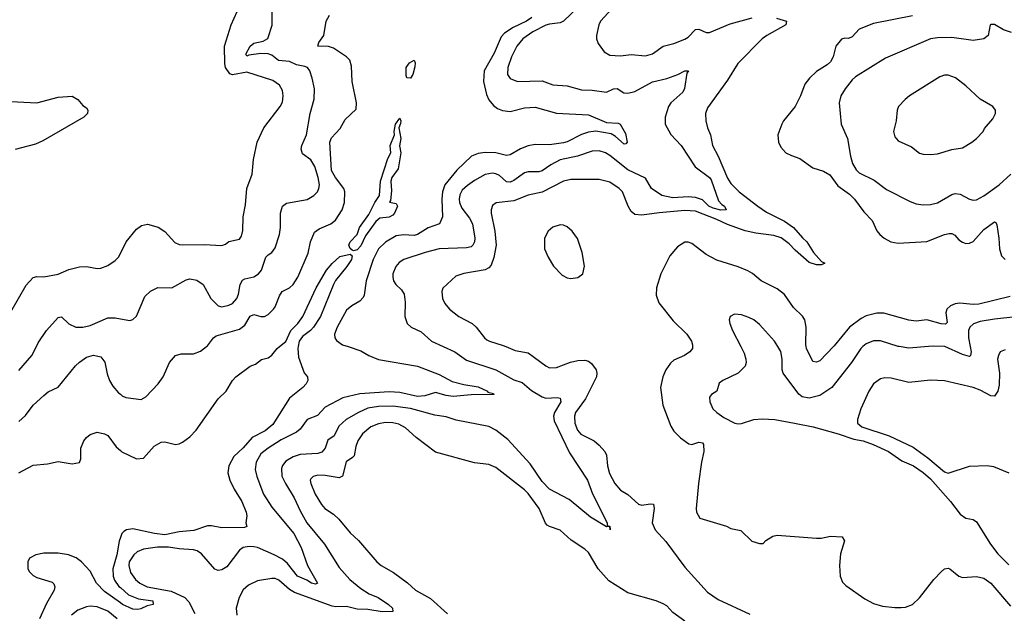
# Model space of a CAD drawing. Header units: inches. Extents: x 1173000 to 1307049, y 522583 to 678455.
# Tile 481 of 617: x 1239435 to 1244965, y 618501 to 621838. Entities that reach past the tile are written whole.
import ezdxf

# ---------------------------------------------------------------- set-up
doc = ezdxf.new("R2010")
doc.units = ezdxf.units.IN
doc.header["$MEASUREMENT"] = 0
for name, color, linetype in [('B2631', 7, 'Continuous'), ('B2632', 7, 'Continuous'), ('B2641', 7, 'Continuous'), ('B2642', 7, 'Continuous')]:
    doc.layers.add(name, color=color, linetype=linetype)

msp = doc.modelspace()

# ---------------------------------------------------------------- linework, layer by layer
at = {"layer": 'B2631', "color": 5}
for points, elevation in [([(1239430, 619864.9), (1239502.8, 619950), (1239528.4, 620000)], 860), ([(1239430, 619579.6), (1239467.3, 619612.7), (1239509.7, 619670), (1239570, 619726), (1239595, 619745), (1239650, 619772.2), (1239748.6, 619891.4), (1239770, 619912.6), (1239810, 619940.2), (1239850, 619951.9), (1239890, 619942.7), (1239912, 619912), (1239926.3, 619846.3), (1239939.2, 619810), (1239957.7, 619777.7), (1239990, 619740.3), (1240000, 619732)], 840), ([(1239430, 619291), (1239510, 619333.7), (1239590, 619340.2), (1239650, 619353.7), (1239730, 619342), (1239770, 619348.4), (1239777.7, 619370), (1239778.9, 619430), (1239795.4, 619470), (1239809.7, 619490), (1239830, 619505.3), (1239870, 619519.5), (1239910, 619510.4), (1239930, 619500.5), (1239977.4, 619437.4), (1240000, 619415.4)], 820), ([(1240000, 618926.5), (1239992.9, 618907.1), (1239979.5, 618830), (1239957, 618750), (1239959, 618710), (1239967.5, 618687.5), (1239992.1, 618652.1), (1240000, 618645.1)], 820), ([(1240000, 618559.2), (1239910, 618623.6), (1239866.5, 618670), (1239830, 618738.5), (1239782.2, 618790), (1239752.2, 618812.2), (1239709.6, 618830), (1239650, 618839.5), (1239570, 618838.1), (1239526, 618830), (1239488.8, 618810), (1239479.6, 618790), (1239481.1, 618750), (1239490, 618733.4), (1239510, 618714), (1239530, 618702.3), (1239616.2, 618676.2), (1239626.3, 618666.3), (1239631.8, 618650), (1239629, 618630), (1239584.7, 618555.3), (1239546.3, 618470)], 820), ([(1239981.7, 618470), (1239930, 618511.9), (1239870, 618536.8), (1239830, 618540.7), (1239810, 618536.8), (1239761.5, 618518.5), (1239726, 618490)], 840)]:
    msp.add_lwpolyline(points, dxfattribs=dict(at, elevation=elevation))
at = {"layer": 'B2632', "color": 5}
for points, elevation in [([(1239350, 621379.7), (1239530, 621371.4), (1239650, 621403.1), (1239730, 621408.5), (1239762, 621390), (1239790, 621354.8), (1239810, 621342), (1239818, 621330), (1239814.8, 621310), (1239794, 621290), (1239563.8, 621156.2), (1239522.4, 621137.6), (1239410, 621107.9)], 880), ([(1239385, 620195), (1239470, 620344.9), (1239510, 620388.8), (1239530, 620394.6), (1239570, 620392.7), (1239650, 620408), (1239710, 620434.3), (1239770, 620448.9), (1239810, 620450.3), (1239870, 620439.5), (1239890, 620441.1), (1239930, 620456.5), (1239970, 620483.7), (1239990, 620503.8), (1240000, 620523.7)], 880), ([(1239528.4, 620000), (1239539.1, 620020.9), (1239585.1, 620090), (1239650, 620163.8), (1239670, 620168), (1239710, 620128.4), (1239750, 620108.9), (1239790, 620110.3), (1239830, 620119.6), (1239930, 620162), (1239970, 620162), (1240000, 620156.6)], 860)]:
    msp.add_lwpolyline(points, dxfattribs=dict(at, elevation=elevation))
at = {"layer": 'B2641', "color": 5}
for points, elevation in [([(1240000, 619732), (1240010, 619723.6), (1240030, 619714.7), (1240117.6, 619702.4), (1240142.3, 619717.7), (1240213.3, 619790), (1240239.7, 619830), (1240276.2, 619910), (1240310, 619950.6), (1240341, 619959), (1240410, 619959.6), (1240450, 619974.3), (1240484.4, 620000)], 840), ([(1240998.6, 620000), (1240996.9, 619990), (1241001.4, 619941.4), (1241032.8, 619852.8), (1241051.1, 619830), (1241052.8, 619810), (1241043.2, 619790), (1241025.7, 619770), (1240950, 619711.1), (1240857.2, 619562.8), (1240813.3, 619526.7), (1240739.5, 619490), (1240690, 619431.3), (1240637, 619383), (1240609.3, 619330), (1240603.2, 619290), (1240615.5, 619250), (1240638.9, 619198.9), (1240682.7, 619130), (1240706.4, 619070), (1240710.4, 619049.6), (1240705.5, 619010), (1240710, 618988.7), (1240697.4, 618982.6), (1240570, 618980.5), (1240512.9, 618992.9), (1240490, 618992.5), (1240413, 618967), (1240330, 618958.5), (1240250, 618942.6), (1240191.6, 618950), (1240070, 618975.9), (1240034.9, 618970), (1240019.1, 618960.9), (1240008.6, 618950), (1240000, 618926.5)], 820), ([(1240000, 619415.4), (1240007.8, 619407.8), (1240090, 619368.7), (1240130, 619372.4), (1240190, 619439.5), (1240230, 619462.3), (1240250, 619464.9), (1240310, 619450.2), (1240330, 619452.7), (1240350, 619463.2), (1240390, 619493.1), (1240426.7, 619530), (1240550, 619706.7), (1240595.1, 619750), (1240629.6, 619810), (1240649.4, 619830), (1240729.2, 619890), (1240758.4, 619901.6), (1240793, 619927), (1240830, 619937.6), (1240850, 619952.4), (1240880.5, 619990), (1240893.1, 620000)], 820), ([(1241279.1, 620000), (1241350, 619976.9), (1241394.9, 619950), (1241450, 619926.8), (1241670, 619891), (1241790, 619844), (1241863.8, 619803.8), (1241930, 619786.4), (1242010, 619773.9), (1242062.8, 619750), (1242064.9, 619744.9), (1242096.8, 619736.8), (1242098.8, 619730), (1241971.4, 619728.6), (1241870, 619720.1), (1241830, 619724.8), (1241770, 619742.9), (1241710, 619723.6), (1241670, 619720.4), (1241570, 619743), (1241510, 619745.8), (1241346, 619734), (1241250, 619711.8), (1241150, 619660.2), (1241106.8, 619613.2), (1241048.6, 619590), (1241010, 619535.6), (1240990, 619518.5), (1240903.8, 619476.2), (1240830.1, 619429.9), (1240790, 619398.2), (1240762, 619350), (1240756.8, 619310), (1240767.1, 619270), (1240804.2, 619170), (1240850, 619098), (1240973.8, 618950), (1241015.3, 618870), (1241050.9, 618770), (1241108.2, 618670), (1241095.6, 618664.4), (1241073.6, 618670), (1241047.1, 618687.1), (1240994.6, 618710), (1240939.8, 618779.8), (1240910, 618804.7), (1240864.4, 618830), (1240770, 618870.8), (1240750, 618875), (1240723.1, 618876.9), (1240690, 618869.8), (1240670, 618855.6), (1240597.3, 618762.7), (1240570, 618744.4), (1240550, 618741.7), (1240530, 618749.7), (1240455.7, 618835.7), (1240431.3, 618851.3), (1240410, 618857.3), (1240330, 618863.1), (1240270, 618872.8), (1240208, 618872), (1240130, 618861.1), (1240094.1, 618845.9), (1240075, 618830), (1240050.1, 618790), (1240047.3, 618770), (1240057.8, 618730), (1240086, 618690), (1240110.2, 618670), (1240150, 618650.1), (1240284.8, 618624.8), (1240361.5, 618590), (1240384.9, 618564.9), (1240418.8, 618498.8)], 840), ([(1241813.7, 620000), (1241879.1, 619970), (1241943.8, 619923.8), (1242110, 619870.1), (1242210, 619813.6), (1242257.5, 619797.5), (1242310, 619753.8), (1242370, 619717.6), (1242390, 619710.1), (1242453.5, 619713.5), (1242470.5, 619710), (1242474, 619690), (1242438, 619630), (1242432.8, 619610), (1242437.1, 619582.9), (1242522.8, 619402.8), (1242624.9, 619250), (1242651.7, 619171.7), (1242735.3, 619010), (1242735.3, 618995.3), (1242750.3, 618990), (1242750.7, 618970), (1242748.7, 618988.7), (1242730, 618987), (1242640.3, 619040.3), (1242521.4, 619141.4), (1242410, 619198.3), (1242370, 619242.2), (1242301.8, 619341.8), (1242177.3, 619477.3), (1242110, 619529.8), (1242070, 619551), (1241887.1, 619587.1), (1241830, 619604.8), (1241765.8, 619614.2), (1241630, 619651.6), (1241530, 619665.3), (1241450, 619663.4), (1241390, 619653.7), (1241337.2, 619630), (1241269.2, 619590), (1241227.2, 619552.8), (1241200.7, 619499.3), (1241166.4, 619473.6), (1241151.1, 619428.9), (1241132.5, 619407.5), (1241110, 619399.6), (1241010, 619394.4), (1240970, 619381.3), (1240930, 619355.9), (1240910, 619331), (1240904.8, 619315.2), (1240907.9, 619272.1), (1240926.8, 619230), (1240976.3, 619150), (1241010, 619077), (1241048.1, 619010), (1241146.5, 618890), (1241230, 618757.6), (1241288.8, 618690), (1241350, 618640.2), (1241397.6, 618610), (1241449.1, 618589.1), (1241506.5, 618550), (1241528.4, 618530), (1241530.7, 618510), (1241470, 618509.6), (1241390, 618522.4), (1241330, 618524.4), (1241270, 618538.2), (1241210, 618536.6), (1241190, 618541), (1240977.6, 618617.6), (1240950, 618634), (1240890, 618686.2), (1240870, 618695.5), (1240850, 618697.2), (1240770, 618683.2), (1240720.7, 618659.3), (1240690, 618631.9), (1240666.7, 618590), (1240651.3, 618530), (1240654.9, 618490)], 860), ([(1242164.6, 620000), (1242218, 619978), (1242290, 619965.2), (1242390, 619891.6), (1242410, 619881.3), (1242450, 619881.8), (1242528.2, 619911.8), (1242570, 619921.9), (1242610, 619923.5), (1242630, 619917.6), (1242645.7, 619905.7), (1242673.4, 619870), (1242677.1, 619850), (1242674.6, 619830), (1242613, 619707), (1242557.5, 619630), (1242551.4, 619610), (1242552.1, 619570), (1242568.1, 619530), (1242587.2, 619507.2), (1242662.3, 619470), (1242690, 619446.7), (1242721.1, 619410), (1242730.9, 619390), (1242737.2, 619330), (1242747.4, 619287.4), (1242776.8, 619230), (1242810, 619192.3), (1242850, 619168), (1242910, 619114.9), (1242930, 619108), (1242977, 619117), (1242994.6, 619114.6), (1242998.8, 619090), (1242987.8, 619010), (1243004.7, 618970), (1243064.5, 618904.5), (1243170, 618760.6), (1243299, 618619), (1243358.6, 618578.6), (1243535.4, 618495.4)], 880), ([(1243214.1, 620000), (1243213.7, 619990), (1243199.5, 619970), (1243169.3, 619950.7), (1243110, 619923.1), (1243090, 619906.4), (1243065, 619870), (1243047.9, 619830), (1243035.1, 619770), (1243046.7, 619670), (1243092.4, 619552.4), (1243110, 619525.3), (1243146.4, 619486.4), (1243192.9, 619452.9), (1243210, 619450.2), (1243250, 619462.1), (1243270, 619459.3), (1243276.4, 619450), (1243278.3, 619410), (1243263.8, 619350), (1243246.9, 619230), (1243235, 619090), (1243236.4, 619070), (1243255, 619035), (1243404.7, 618990), (1243430, 618978), (1243485.4, 618965.4), (1243546.4, 618906.4), (1243590, 618894), (1243610, 618894), (1243626, 618910), (1243665.2, 618934.8), (1243690, 618940.7), (1243910, 618922.3), (1243936.6, 618923.4), (1243990, 618935), (1244054, 618930), (1244068.5, 618908.5), (1244045.5, 618834.5), (1244038.8, 618770), (1244044.1, 618710), (1244056.7, 618676.7), (1244076.2, 618656.2), (1244181.4, 618581.4), (1244230, 618556.3), (1244281.7, 618541.7), (1244350, 618533.3), (1244386.6, 618533.4), (1244410, 618536), (1244450, 618550.7), (1244490, 618587), (1244570, 618690.2), (1244610, 618734.5), (1244630, 618750.2), (1244650, 618753.6), (1244659.1, 618750), (1244709.3, 618709.3), (1244730, 618702.7), (1244810, 618706.8), (1244850, 618698.6), (1244890.2, 618670), (1245000.2, 618540.2)], 920), ([(1243484.6, 620000), (1243503.4, 619963.4), (1243514, 619930), (1243515.2, 619910), (1243510.3, 619890), (1243470, 619851.1), (1243384.9, 619810), (1243364.5, 619795.5), (1243350, 619749.2), (1243321, 619730), (1243310, 619715.3), (1243310.5, 619690), (1243328.2, 619650), (1243350, 619630.6), (1243390, 619601.6), (1243451.3, 619570), (1243470, 619565.3), (1243490, 619567.2), (1243558, 619590), (1243606, 619594), (1243676, 619590), (1243787.3, 619570), (1243891.7, 619548.3), (1244032.2, 619510), (1244120.6, 619480.6), (1244172.4, 619470), (1244228.2, 619450), (1244315.5, 619410), (1244390, 619358), (1244455.5, 619330), (1244510, 619291.5), (1244550, 619256.1), (1244662.6, 619130), (1244717.7, 619057.7), (1244750, 619035.8), (1244790, 619028.4), (1244810, 619015.5), (1244888.1, 618890), (1244930, 618834.9), (1244990, 618772.4)], 940), ([(1244171.2, 620000), (1244158.8, 619990), (1244107.1, 619910), (1243996.9, 619770), (1243930, 619725.3), (1243870, 619710.8), (1243830, 619718), (1243812, 619732), (1243723, 619850), (1243716.9, 619870), (1243717.6, 619930), (1243710, 619972.3), (1243692.9, 620000)], 940), ([(1244006, 620000), (1243930, 619921.1), (1243910, 619912.9), (1243890, 619917.3), (1243854.3, 619990), (1243852.1, 620000)], 920), ([(1244970, 619982), (1244942.4, 619970), (1244932, 619950), (1244928.1, 619930), (1244939.1, 619850), (1244936.6, 619783.4), (1244930, 619749.4), (1244910, 619722.4), (1244890, 619724), (1244830, 619755.6), (1244790, 619771), (1244630, 619807.6), (1244550, 619811.9), (1244430, 619798.8), (1244330, 619823.1), (1244294.7, 619825.3), (1244270, 619819.8), (1244230.3, 619790), (1244205.2, 619750), (1244158.9, 619650), (1244141.6, 619590), (1244141.3, 619570), (1244165.7, 619550), (1244317.9, 619497.9), (1244454.1, 619434.1), (1244535.7, 619375.7), (1244630, 619295.2), (1244650, 619288.9), (1244770, 619327.7), (1244870, 619331.6), (1244905.4, 619325.4), (1244990, 619290.3)], 960), ([(1244539, 620000), (1244430, 619990.7), (1244374.3, 620000)], 940), ([(1244773.4, 620000), (1244779, 619970), (1244775.2, 619950), (1244770, 619944.8), (1244730, 619955), (1244631.3, 620000)], 940), ([(1243170, 618456.6), (1243104.4, 618504.4), (1243070, 618542.4), (1243050, 618554.3), (1243010, 618570.6), (1242850, 618615.7), (1242744.2, 618684.2), (1242684.5, 618750), (1242630, 618843), (1242610, 618862), (1242531.5, 618911.5), (1242470, 618968.2), (1242410, 618988.4), (1242397, 618997), (1242387.8, 619007.8), (1242353.5, 619090), (1242290, 619175.1), (1242270, 619195.6), (1242110, 619319.8), (1242070, 619337.8), (1241990, 619346.5), (1241770, 619406.3), (1241661.7, 619490), (1241602.6, 619542.6), (1241564, 619564), (1241530, 619572.5), (1241490, 619573.4), (1241450, 619566.6), (1241406.9, 619550), (1241361, 619510), (1241333.9, 619470), (1241322, 619438), (1241313.2, 619386.8), (1241304.2, 619375.8), (1241268.5, 619351.5), (1241248.3, 619271.7), (1241230, 619262.8), (1241150, 619275.2), (1241110, 619276.5), (1241083, 619270), (1241070, 619257), (1241066.3, 619250), (1241069.1, 619230), (1241094.5, 619170), (1241130, 619111.7), (1241149, 619090), (1241197.2, 619057.2), (1241227.9, 619030), (1241290, 618953.8), (1241337.2, 618910), (1241440.9, 618790), (1241466, 618770), (1241534.7, 618730), (1241612.1, 618672.1), (1241658, 618630), (1241743.1, 618583.1), (1241836.9, 618496.9)], 880), ([(1240000, 618645.1), (1240045.5, 618605.5), (1240101.5, 618581.5), (1240182, 618570), (1240184.7, 618550), (1240150, 618542.3), (1240114.5, 618525.5), (1240097.6, 618522.4), (1240070, 618524.6), (1240012.8, 618550), (1240000, 618559.2)], 820)]:
    msp.add_lwpolyline(points, dxfattribs=dict(at, elevation=elevation))
at = {"layer": 'B2642', "color": 5}
for points, elevation in [([(1240000, 620156.6), (1240052.9, 620147.1), (1240070, 620152.7), (1240090, 620170.6), (1240137.8, 620282.2), (1240170, 620312.4), (1240210, 620332.4), (1240290, 620330.4), (1240370, 620376), (1240390, 620380.3), (1240430, 620373.1), (1240464.9, 620350), (1240508, 620270), (1240548.7, 620230), (1240570, 620224.2), (1240610, 620232.3), (1240630, 620242.8), (1240655, 620270), (1240664.1, 620295.9), (1240672.4, 620350), (1240685.6, 620374.4), (1240698.5, 620381.5), (1240750, 620391.9), (1240776.4, 620410), (1240793.6, 620430), (1240817, 620503), (1240830, 620516.9), (1240850, 620528.8), (1240870, 620556.4), (1240894.2, 620630), (1240899.4, 620670), (1240900.3, 620750), (1240910, 620790.4), (1240932.8, 620807.2), (1241050, 620826.9), (1241087.6, 620850), (1241106.6, 620870), (1241115.6, 620890), (1241118.2, 620910), (1241111.9, 620950), (1241093.1, 621013.1), (1241070.9, 621050), (1241023.3, 621083.3), (1241015.8, 621110), (1241019.3, 621130), (1241044.8, 621190), (1241067.1, 621310), (1241089, 621391), (1241089.8, 621450.2), (1241078, 621510), (1241064.5, 621550), (1241051.1, 621570), (1241035.6, 621575.6), (1240990, 621583.5), (1240950, 621602.5), (1240887.9, 621607.9), (1240850, 621638.4), (1240830, 621646.6), (1240790, 621648.1), (1240720.8, 621639.2), (1240710, 621634), (1240704.2, 621644.2), (1240730, 621688.8), (1240750, 621706.3), (1240803, 621717), (1240827.7, 621732.3), (1240852.9, 621807.1), (1240852.7, 621930)], 860), ([(1242573.1, 621910), (1242490.1, 621829.9), (1242470, 621819.8), (1242410, 621813.8), (1242390, 621807.5), (1242317.1, 621770), (1242260.6, 621730), (1242227.2, 621690), (1242196.6, 621630), (1242176, 621570), (1242175.5, 621530), (1242190, 621507.7), (1242230, 621490.2), (1242370, 621495.2), (1242430, 621472.7), (1242510, 621466.9), (1242590, 621443.2), (1242650, 621442), (1242730, 621431.1), (1242770, 621449), (1242790, 621451.3), (1242827.5, 621427.5), (1242850, 621424.3), (1242890, 621434.2), (1242990, 621488.8), (1243070, 621507.8), (1243130.7, 621529.3), (1243170, 621550.2), (1243191.3, 621551.3), (1243182, 621538), (1243169.1, 621450.9), (1243159.6, 621430), (1243092.6, 621370), (1243079.7, 621350), (1243059.7, 621290), (1243061, 621250), (1243092.3, 621192.3), (1243150.2, 621130), (1243228.7, 621010), (1243310, 620950.6), (1243318.7, 620938.7), (1243360.5, 620820.5), (1243378.4, 620798.4), (1243393.7, 620790), (1243404, 620770), (1243372.9, 620767.1), (1243330, 620777.9), (1243305.6, 620790), (1243270, 620825), (1243230, 620838.4), (1243190, 620842.3), (1243102.8, 620837.2), (1243041.5, 620850), (1242983.2, 620890), (1242950, 620946.5), (1242850, 620993.7), (1242750, 621075.5), (1242724.7, 621090), (1242690, 621100.9), (1242650, 621098.8), (1242568.8, 621071.2), (1242470, 621051.1), (1242417.7, 621022.3), (1242370, 620989), (1242350, 620982), (1242290, 620982.9), (1242270, 620977.7), (1242210, 620933.3), (1242190, 620924.5), (1242170, 620926.5), (1242130, 620961.6), (1242110, 620972.3), (1242090, 620976), (1242050, 620967.6), (1241990, 620934), (1241950, 620906.8), (1241921, 620879), (1241907, 620853), (1241903.5, 620830), (1241906, 620810), (1241918.2, 620778.2), (1241961.8, 620721.8), (1241977.9, 620690), (1241991.6, 620610), (1241990.1, 620589.9), (1241980.2, 620570), (1241970, 620561.8), (1241943.7, 620556.3), (1241790, 620549.2), (1241713, 620530), (1241592.7, 620490), (1241566.9, 620473.1), (1241547.2, 620450), (1241530.2, 620410), (1241530.2, 620390), (1241534.6, 620370), (1241547, 620350), (1241578.9, 620318.9), (1241594.4, 620294.4), (1241600.2, 620250), (1241597.6, 620170), (1241610.4, 620130), (1241632.7, 620110), (1241690, 620083.6), (1241748.2, 620030), (1241813.7, 620000)], 860), ([(1240000, 620523.7), (1240033.3, 620590), (1240090, 620661.3), (1240118.8, 620681.2), (1240152.3, 620687.7), (1240212.6, 620672.6), (1240250, 620646.7), (1240305.7, 620585.7), (1240330, 620574.9), (1240350, 620572.3), (1240470, 620574.2), (1240570, 620568.7), (1240590, 620575.8), (1240610, 620590.3), (1240670, 620604.9), (1240679.6, 620620.4), (1240687.9, 620652.1), (1240690.8, 620729.2), (1240703.7, 620796.3), (1240710.7, 620889.3), (1240739.8, 620970), (1240748.8, 621051.2), (1240768.3, 621150), (1240805.7, 621230), (1240898.5, 621350), (1240910, 621374.8), (1240914.8, 621410), (1240910, 621439.3), (1240894.8, 621470), (1240857, 621497), (1240710, 621544), (1240630, 621527.4), (1240614.5, 621534.5), (1240590.7, 621570), (1240586.4, 621590), (1240585, 621690), (1240622.6, 621810), (1240655.7, 621884.3)], 880), ([(1240484.4, 620000), (1240490, 620004.2), (1240523, 620050), (1240538.7, 620061.3), (1240670, 620097.6), (1240699, 620121), (1240730, 620171.3), (1240750, 620180.7), (1240790, 620169.2), (1240810, 620170.3), (1240830, 620181.1), (1240859.7, 620210), (1240870, 620223.8), (1240893.8, 620286.2), (1240908.6, 620310), (1240950, 620331), (1240970, 620348.4), (1240997.3, 620390), (1241054.8, 620525.2), (1241069, 620590), (1241090, 620643.1), (1241117.1, 620662.9), (1241182.6, 620690), (1241208.9, 620711.1), (1241246.9, 620770), (1241259.2, 620810), (1241261.9, 620870), (1241255.5, 620890), (1241208.3, 620950), (1241187, 620990), (1241176.3, 621150), (1241185.8, 621174.2), (1241234, 621226), (1241263.5, 621276.5), (1241325.1, 621334.9), (1241326.3, 621370), (1241301.7, 621490), (1241297.6, 621577.6), (1241288.3, 621610), (1241270, 621629.7), (1241197.3, 621677.3), (1241170, 621687.5), (1241109.6, 621690), (1241115.1, 621710), (1241143, 621750), (1241156.2, 621830), (1241175.6, 621864.4)], 840), ([(1242311.8, 621850), (1242281, 621830), (1242206.5, 621793.5), (1242158, 621762), (1242139, 621741), (1242100.5, 621650), (1242044.2, 621550), (1242039.5, 621490), (1242057.2, 621417.2), (1242070, 621388), (1242095.4, 621355.4), (1242118.2, 621338.2), (1242147.3, 621327.3), (1242190, 621322.4), (1242270, 621343.3), (1242330, 621345.8), (1242450, 621313.1), (1242630, 621302.3), (1242730, 621260.9), (1242797.1, 621257.1), (1242808.2, 621250), (1242838, 621198), (1242846.8, 621150), (1242839.9, 621140.1), (1242830, 621138), (1242782.2, 621182.2), (1242756.4, 621196.4), (1242670, 621212), (1242630, 621205.4), (1242590, 621192.5), (1242510, 621151.7), (1242490, 621145.9), (1242410, 621133.8), (1242330, 621135.9), (1242290, 621128.6), (1242247.5, 621112.5), (1242190, 621078.4), (1242170, 621075.4), (1242110, 621089.5), (1242050, 621090.6), (1242010, 621086.4), (1241973.2, 621070), (1241890, 620992.2), (1241823.6, 620910), (1241809.7, 620870), (1241805.2, 620830), (1241809.4, 620730.6), (1241792.9, 620690), (1241730, 620667.6), (1241669.7, 620630.3), (1241650, 620625.2), (1241590, 620629.4), (1241550, 620623.6), (1241490, 620587.7), (1241450.1, 620549.9), (1241420.1, 620490), (1241380.2, 620370), (1241370.2, 620290), (1241364.3, 620275.7), (1241344.6, 620255.4), (1241299.6, 620230), (1241270, 620204.2), (1241217.1, 620110), (1241202.6, 620070), (1241205.2, 620050), (1241214.6, 620034.6), (1241248.4, 620010), (1241279.1, 620000)], 840), ([(1243686.2, 621846.2), (1243742.8, 621830), (1243738.7, 621810), (1243631.8, 621750), (1243606, 621730), (1243468.8, 621591.2), (1243410, 621498.4), (1243297.4, 621342.6), (1243287.2, 621310), (1243289.2, 621270), (1243298, 621230), (1243314.3, 621190), (1243325.4, 621130), (1243358.5, 621070), (1243410, 620946.7), (1243430, 620916.9), (1243476.9, 620870), (1243580.7, 620790), (1243630, 620755.7), (1243730, 620705), (1243780.7, 620670), (1243831.5, 620611.5), (1243856.4, 620590), (1243893.4, 620530), (1243938, 620478), (1243958, 620470), (1243939.5, 620460.5), (1243910, 620459.8), (1243870, 620472.4), (1243790, 620543), (1243757.6, 620577.6), (1243711.9, 620611.9), (1243670, 620624.4), (1243570, 620637.4), (1243510, 620651.2), (1243410, 620686.1), (1243350, 620714.5), (1243230, 620760.8), (1243170, 620765), (1243027.1, 620752.9), (1242930, 620738.7), (1242890, 620743.1), (1242870, 620760.5), (1242851.9, 620790), (1242819.8, 620870), (1242802.7, 620890), (1242750, 620925.5), (1242690, 620940.2), (1242530, 620938.9), (1242490, 620930.5), (1242370, 620867.9), (1242290, 620851.4), (1242210, 620819.2), (1242110.9, 620809.1), (1242090, 620793.7), (1242082.7, 620770), (1242083.5, 620750), (1242104, 620650), (1242111.7, 620570), (1242098.2, 620501.8), (1242082.1, 620457.9), (1242070, 620443.1), (1242050, 620432.7), (1241928.7, 620411.3), (1241883.7, 620396.3), (1241812.2, 620327.8), (1241805.5, 620310), (1241809.1, 620270), (1241821.8, 620241.8), (1241848.7, 620210), (1241901.3, 620170), (1241975.8, 620130), (1241998.7, 620110), (1242044.9, 620050), (1242059, 620039), (1242074, 620030), (1242150, 620006), (1242164.6, 620000)], 880), ([(1242761.5, 621898.5), (1242697.4, 621830), (1242687.6, 621810), (1242675.6, 621750), (1242675.6, 621730), (1242683.4, 621703.4), (1242717.2, 621657.2), (1242750, 621638.3), (1242810, 621634.7), (1242870, 621642), (1242950, 621634.6), (1242990, 621646.5), (1243050, 621689.2), (1243110, 621703.5), (1243171.5, 621728.5), (1243190, 621740.2), (1243230, 621782.3), (1243250, 621784.8), (1243290, 621766.8), (1243310, 621765.6), (1243425, 621815), (1243550, 621849.4)], 880), ([(1244450, 621860.7), (1244230, 621816.8), (1244150, 621784.6), (1244110, 621741.3), (1244090, 621733.3), (1244070, 621734.8), (1244050, 621728.6), (1244018.6, 621690), (1244003.2, 621630), (1243990, 621601.5), (1243970, 621584.1), (1243910, 621547.6), (1243870.3, 621510), (1243844.8, 621475.2), (1243820.3, 621410), (1243790.2, 621349.8), (1243726, 621270), (1243715.5, 621250), (1243693, 621190), (1243696.4, 621150), (1243710, 621122), (1243739.1, 621090), (1243770, 621073.7), (1243817.5, 621057.5), (1243890, 621004.9), (1243950, 620987.1), (1243985.5, 620965.5), (1244030, 620903.8), (1244096.5, 620856.5), (1244123.2, 620830), (1244177.2, 620757.2), (1244223.6, 620710), (1244250, 620650.4), (1244266.3, 620630), (1244290, 620609), (1244328.8, 620588.8), (1244370, 620581.4), (1244530, 620591.3), (1244630, 620630.2), (1244656.1, 620636.1), (1244670, 620635.9), (1244687.2, 620627.2), (1244710, 620601.1), (1244730, 620587.4), (1244750, 620580.2), (1244770, 620582), (1244790, 620591.7), (1244850, 620658.5), (1244910, 620702.4), (1244917.7, 620697.7), (1244924.2, 620684.2), (1244935.5, 620610), (1244938.8, 620550), (1244950.2, 620510), (1244970.3, 620490)], 920), ([(1245006.2, 621766.2), (1244960.5, 621780.5), (1244910, 621810.5), (1244890, 621811.6), (1244886.4, 621810), (1244874, 621750), (1244850.2, 621729.8), (1244790, 621720.3), (1244670, 621737.2), (1244590, 621736.5), (1244550, 621729.8), (1244297.5, 621622.5), (1244130, 621517.7), (1244110, 621499.7), (1244071.5, 621450), (1244047.6, 621410), (1244036.9, 621370), (1244048.9, 621250), (1244084.6, 621170), (1244100.7, 621070), (1244112.8, 621030), (1244133.1, 620993.1), (1244150, 620976.9), (1244235.2, 620935.2), (1244303.2, 620883.2), (1244435.8, 620815.8), (1244470, 620803.2), (1244510, 620798), (1244550, 620799.6), (1244590, 620809.1), (1244670, 620854.4), (1244690, 620861.2), (1244717.8, 620857.8), (1244770, 620828.4), (1244790, 620823.1), (1244810, 620826), (1244850, 620848.1), (1244937.3, 620910), (1245002.3, 620970)], 940), ([(1243852.1, 620000), (1243849.9, 620010), (1243853.1, 620110), (1243845, 620150), (1243831.7, 620171.7), (1243780.9, 620220.9), (1243730, 620292.8), (1243690, 620324.4), (1243599.7, 620370), (1243551.2, 620411.2), (1243525.5, 620425.5), (1243470, 620447.9), (1243350, 620485.5), (1243290, 620518), (1243210, 620580.3), (1243190, 620588), (1243170, 620586.5), (1243130, 620561.8), (1243086.4, 620510), (1243035.9, 620410), (1243010.8, 620330), (1243010.2, 620290), (1243025.4, 620245.4), (1243105.3, 620145.3), (1243181.5, 620070), (1243207.6, 620030), (1243214.6, 620010), (1243214.1, 620000)], 920), ([(1240893.1, 620000), (1240930.4, 620029.6), (1240958.5, 620090), (1240996.5, 620130), (1241025, 620170), (1241100.7, 620330), (1241158.9, 620430), (1241190, 620468.2), (1241233.3, 620506.7), (1241290, 620520.5), (1241302, 620510), (1241298.2, 620490), (1241272.7, 620450), (1241209.1, 620370.9), (1241197.4, 620350), (1241125.1, 620170), (1241085, 620110), (1241067.4, 620090), (1241023.5, 620056.5), (1241003.8, 620030), (1240998.6, 620000)], 820), ([(1244997.7, 620282.3), (1244821.7, 620238.3), (1244790, 620236.8), (1244715.7, 620244.3), (1244690, 620241.1), (1244663.6, 620230), (1244642.7, 620210), (1244637.9, 620190), (1244645.1, 620134.9), (1244634.4, 620125.6), (1244610, 620127.9), (1244530.2, 620149.8), (1244470, 620144.1), (1244430, 620148.4), (1244288.9, 620188.9), (1244250, 620187.8), (1244190, 620173.5), (1244161.6, 620158.4), (1244096.6, 620110), (1244010, 620004.1), (1244006, 620000)], 920), ([(1243692.9, 620000), (1243674.3, 620030), (1243590, 620125.1), (1243558, 620150), (1243530, 620163.6), (1243490, 620178.4), (1243450, 620182.7), (1243424.7, 620170), (1243420.7, 620150), (1243423, 620130), (1243438.7, 620090), (1243484.6, 620000)], 940), ([(1245030, 620166.9), (1244910, 620154.6), (1244830, 620141), (1244792.2, 620127.8), (1244770.9, 620109.1), (1244765.1, 620090), (1244764.1, 620050), (1244773.4, 620000)], 940), ([(1244374.3, 620000), (1244370, 620000.7), (1244270, 620032.8), (1244230, 620031.7), (1244190, 620015), (1244171.2, 620000)], 940), ([(1244631.3, 620000), (1244630, 620000.6), (1244570, 620002.6), (1244539, 620000)], 940)]:
    msp.add_lwpolyline(points, dxfattribs=dict(at, elevation=elevation))
for points, elevation in [([(1241630, 621509.8), (1241610, 621511.8), (1241604.7, 621524.7), (1241606.3, 621570), (1241624.8, 621595.2), (1241650.4, 621610.4), (1241656.3, 621596.3), (1241653.6, 621573.6), (1241642.2, 621530)], 820), ([(1244630, 621526.3), (1244603, 621517), (1244433, 621410), (1244408, 621390), (1244370.7, 621350), (1244363, 621330), (1244358.4, 621270), (1244343.1, 621210), (1244350, 621178.8), (1244370, 621157.1), (1244443.4, 621123.4), (1244490, 621088.2), (1244510, 621081.6), (1244550, 621079.5), (1244590, 621084.2), (1244670, 621108.9), (1244730, 621117), (1244783.7, 621150), (1244809.4, 621170), (1244846.6, 621210), (1244854.5, 621225.5), (1244900.1, 621279.9), (1244915.3, 621310), (1244915.3, 621330), (1244901.2, 621350), (1244830, 621391.6), (1244750, 621466.3), (1244690.6, 621510.6), (1244650, 621525.4)], 960), ([(1241310, 620539.3), (1241302.5, 620542.5), (1241291.8, 620551.8), (1241283.7, 620570), (1241291.8, 620590), (1241329.6, 620630), (1241344, 620670), (1241396.2, 620743.8), (1241429, 620811), (1241456.4, 620850), (1241460.4, 620930), (1241503, 621057), (1241519.7, 621090), (1241516.3, 621130), (1241539.6, 621190), (1241538, 621210), (1241546.3, 621250), (1241570, 621284.7), (1241575.5, 621270), (1241574.6, 621254.6), (1241564.7, 621230), (1241575.3, 621170), (1241568.3, 621128.3), (1241574.9, 621090), (1241560.7, 620999.3), (1241525.7, 620950), (1241518.9, 620930), (1241523.6, 620876.4), (1241518, 620822), (1241512.7, 620812.7), (1241550, 620804.7), (1241557.3, 620790), (1241540.3, 620750), (1241530, 620739.7), (1241510, 620728.2), (1241456.9, 620723.1), (1241435.6, 620704.4), (1241377.8, 620622.2), (1241350, 620565.8), (1241330, 620545.1)], 820), ([(1242470, 620684.4), (1242430, 620671.6), (1242402.8, 620650), (1242382.3, 620610), (1242383.5, 620550), (1242402.7, 620502.7), (1242433.1, 620453.1), (1242482.7, 620402.7), (1242510, 620387.2), (1242530, 620383.7), (1242570, 620388.7), (1242597.6, 620410), (1242607.1, 620452.9), (1242594.8, 620530), (1242568, 620608), (1242538.7, 620650), (1242510, 620674.2), (1242490, 620682.8)], 920)]:
    msp.add_lwpolyline(points, close=True, dxfattribs=dict(at, elevation=elevation))

doc.saveas('drawing.dxf')
